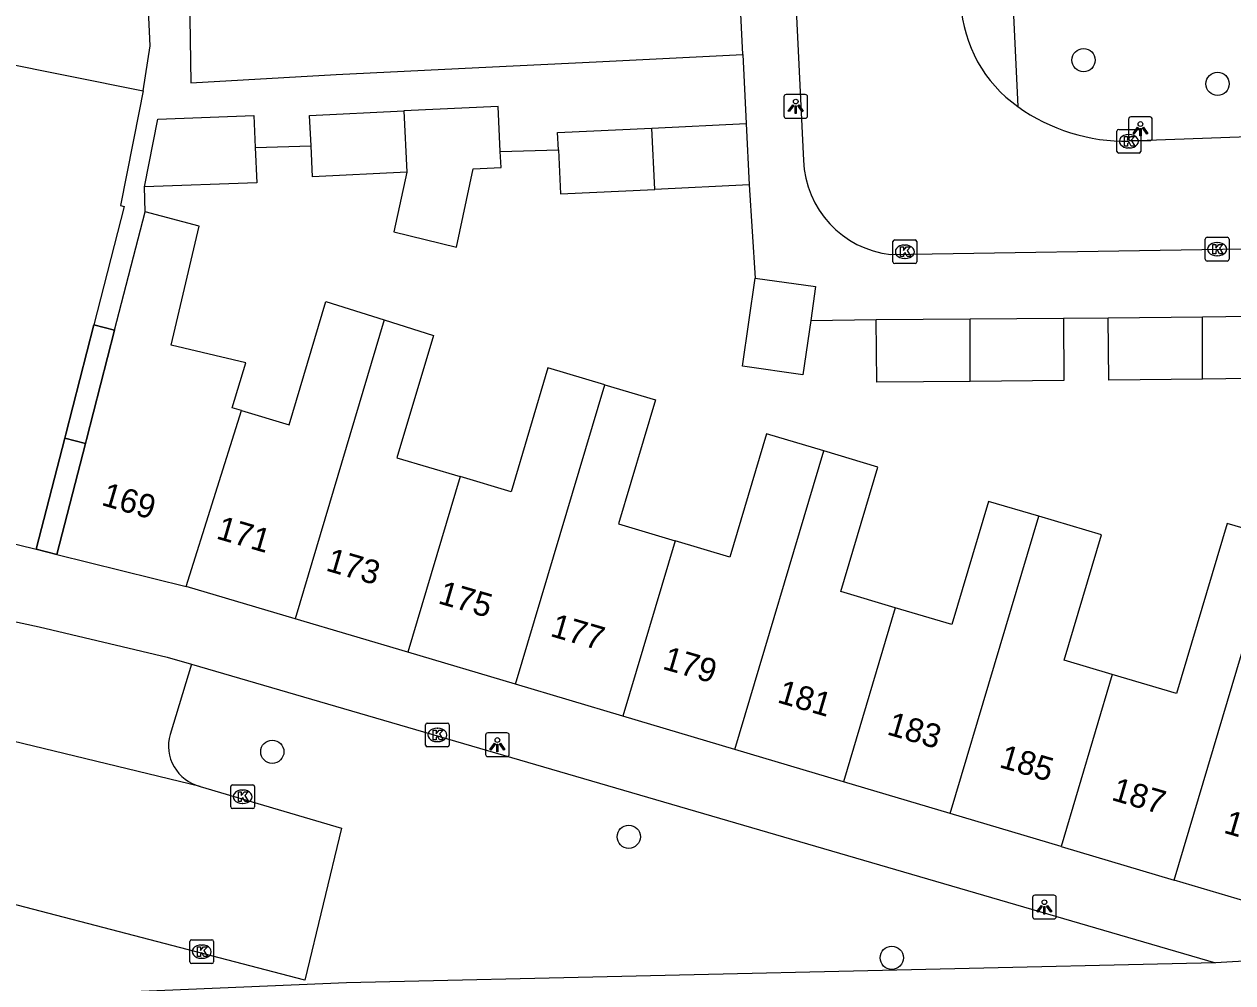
# Model space of a CAD drawing. Extents: x 161084 to 161928, y 385355 to 386522.
# Drawn here: x 161745.3 to 161796.2, y 385774.5 to 385814.8 of the extents above; entities that cross this region are included whole.
import ezdxf

# ---------------------------------------------------------------- set-up
doc = ezdxf.new("R2010")
doc.units = 0
for name, color, linetype in [('IMGEO_Berm_groen', 7, 'Continuous'), ('IMGEO_Boom', 7, 'Continuous'), ('IMGEO_Kolk', 7, 'Continuous'), ('IMGEO_Lichtpunt', 7, 'Continuous'), ('IMGEO_Muur', 7, 'Continuous'), ('IMGEO_Pand', 7, 'Continuous'), ('IMGEO_Pand_nummerreeks', 7, 'Continuous'), ('IMGEO_Pand_overbouw', 7, 'Continuous'), ('IMGEO_Parkeervlak_open', 7, 'Continuous'), ('IMGEO_Rijbaan_lokaal_open', 7, 'Continuous'), ('IMGEO_Voetpad_open', 7, 'Continuous')]:
    doc.layers.add(name, color=color, linetype=linetype)

msp = doc.modelspace()

# ---------------------------------------------------------------- linework, layer by layer
at = {"layer": 'IMGEO_Berm_groen'}
msp.add_lwpolyline([(161795.458, 385775.288), (161758.889, 385774.456), (161698.73, 385771.914)], dxfattribs=at)
at = {"layer": 'IMGEO_Boom'}
for centre in [(161789.907, 385813.281), (161795.545, 385812.283), (161755.772, 385784.176), (161770.769, 385780.599), (161781.835, 385775.505)]:
    msp.add_circle(centre, 0.489, dxfattribs=at)
at = {"layer": 'IMGEO_Kolk'}
for p, q in [((161791.312, 385809.44), (161791.312, 385810.292)), ((161791.387, 385810.366), (161792.239, 385810.366)), ((161791.8, 385810.146), (161791.825, 385810.146)), ((161792.313, 385810.292), (161792.313, 385809.44)), ((161791.823, 385809.586), (161791.798, 385809.586)), ((161792.239, 385809.366), (161791.387, 385809.366)), ((161781.887, 385804.792), (161781.887, 385805.644)), ((161781.962, 385805.718), (161782.814, 385805.718)), ((161782.888, 385805.644), (161782.888, 385804.792)), ((161795.027, 385804.899), (161795.027, 385805.751)), ((161795.102, 385805.825), (161795.954, 385805.825)), ((161795.515, 385805.605), (161795.54, 385805.605)), ((161796.028, 385805.751), (161796.028, 385804.899)), ((161782.375, 385805.498), (161782.4, 385805.498)), ((161795.538, 385805.045), (161795.513, 385805.045)), ((161782.814, 385804.718), (161781.962, 385804.718)), ((161782.398, 385804.938), (161782.373, 385804.938)), ((161795.954, 385804.825), (161795.102, 385804.825)), ((161762.218, 385784.456), (161762.218, 385785.308)), ((161762.293, 385785.382), (161763.145, 385785.382)), ((161763.219, 385785.308), (161763.219, 385784.456)), ((161762.706, 385785.162), (161762.731, 385785.162)), ((161763.145, 385784.382), (161762.293, 385784.382)), ((161762.729, 385784.602), (161762.704, 385784.602)), ((161754.025, 385781.857), (161754.025, 385782.709)), ((161754.1, 385782.783), (161754.952, 385782.783)), ((161755.026, 385782.709), (161755.026, 385781.857)), ((161754.513, 385782.563), (161754.538, 385782.563)), ((161754.952, 385781.783), (161754.1, 385781.783)), ((161754.536, 385782.003), (161754.511, 385782.003)), ((161752.303, 385775.337), (161752.303, 385776.189)), ((161752.378, 385776.263), (161753.23, 385776.263)), ((161752.791, 385776.043), (161752.816, 385776.043)), ((161753.304, 385776.189), (161753.304, 385775.337)), ((161753.23, 385775.263), (161752.378, 385775.263)), ((161752.814, 385775.483), (161752.789, 385775.483))]:
    msp.add_line(p, q, dxfattribs=at)
for points in [[(161791.312, 385809.44), (161791.312, 385810.292)], [(161791.387, 385810.366), (161792.239, 385810.366)], [(161792.313, 385810.292), (161792.313, 385809.44)], [(161791.633, 385810.066), (161791.756, 385810.066), (161791.756, 385809.915), (161791.886, 385810.066), (161792.05, 385810.066), (161791.904, 385809.915), (161792.057, 385809.666), (161791.905, 385809.666), (161791.82, 385809.83), (161791.756, 385809.763), (161791.756, 385809.666), (161791.633, 385809.666), (161791.633, 385810.066)], [(161792.239, 385809.366), (161791.387, 385809.366)], [(161781.887, 385804.792), (161781.887, 385805.644)], [(161781.962, 385805.718), (161782.814, 385805.718)], [(161782.888, 385805.644), (161782.888, 385804.792)], [(161795.027, 385804.899), (161795.027, 385805.751)], [(161795.102, 385805.825), (161795.954, 385805.825)], [(161795.348, 385805.525), (161795.471, 385805.525), (161795.471, 385805.374), (161795.601, 385805.525), (161795.765, 385805.525), (161795.619, 385805.374), (161795.772, 385805.125), (161795.62, 385805.125), (161795.535, 385805.289), (161795.471, 385805.222), (161795.471, 385805.125), (161795.348, 385805.125), (161795.348, 385805.525)], [(161796.028, 385805.751), (161796.028, 385804.899)], [(161782.208, 385805.418), (161782.331, 385805.418), (161782.331, 385805.267), (161782.461, 385805.418), (161782.625, 385805.418), (161782.479, 385805.267), (161782.632, 385805.018), (161782.48, 385805.018), (161782.395, 385805.182), (161782.331, 385805.115), (161782.331, 385805.018), (161782.208, 385805.018), (161782.208, 385805.418)], [(161782.814, 385804.718), (161781.962, 385804.718)], [(161795.954, 385804.825), (161795.102, 385804.825)], [(161762.218, 385784.456), (161762.218, 385785.308)], [(161762.293, 385785.382), (161763.145, 385785.382)], [(161763.219, 385785.308), (161763.219, 385784.456)], [(161762.539, 385785.082), (161762.662, 385785.082), (161762.662, 385784.931), (161762.792, 385785.082), (161762.956, 385785.082), (161762.81, 385784.931), (161762.963, 385784.682), (161762.811, 385784.682), (161762.726, 385784.846), (161762.662, 385784.779), (161762.662, 385784.682), (161762.539, 385784.682), (161762.539, 385785.082)], [(161763.145, 385784.382), (161762.293, 385784.382)], [(161754.025, 385781.857), (161754.025, 385782.709)], [(161754.1, 385782.783), (161754.952, 385782.783)], [(161755.026, 385782.709), (161755.026, 385781.857)], [(161754.346, 385782.483), (161754.469, 385782.483), (161754.469, 385782.332), (161754.599, 385782.483), (161754.763, 385782.483), (161754.617, 385782.332), (161754.77, 385782.083), (161754.618, 385782.083), (161754.533, 385782.247), (161754.469, 385782.18), (161754.469, 385782.083), (161754.346, 385782.083), (161754.346, 385782.483)], [(161754.952, 385781.783), (161754.1, 385781.783)], [(161752.303, 385775.337), (161752.303, 385776.189)], [(161752.378, 385776.263), (161753.23, 385776.263)], [(161753.304, 385776.189), (161753.304, 385775.337)], [(161752.624, 385775.963), (161752.747, 385775.963), (161752.747, 385775.812), (161752.877, 385775.963), (161753.041, 385775.963), (161752.895, 385775.812), (161753.048, 385775.563), (161752.896, 385775.563), (161752.811, 385775.727), (161752.747, 385775.66), (161752.747, 385775.563), (161752.624, 385775.563), (161752.624, 385775.963)], [(161753.23, 385775.263), (161752.378, 385775.263)]]:
    msp.add_lwpolyline(points, dxfattribs=at)
for centre, start, end in [((161791.389, 385810.29), 91.552, 178.448), ((161791.389, 385810.29), 91.552, 178.448), ((161792.237, 385810.29), 1.552, 88.448), ((161792.237, 385810.29), 1.552, 88.448), ((161791.389, 385809.442), 181.552, 268.448), ((161791.389, 385809.442), 181.552, 268.448), ((161792.237, 385809.442), 271.552, 358.448), ((161792.237, 385809.442), 271.552, 358.448), ((161781.964, 385805.642), 91.552, 178.448), ((161781.964, 385805.642), 91.552, 178.448), ((161782.812, 385805.642), 1.552, 88.448), ((161782.812, 385805.642), 1.552, 88.448), ((161795.104, 385805.749), 91.552, 178.448), ((161795.104, 385805.749), 91.552, 178.448), ((161795.952, 385805.749), 1.552, 88.448), ((161795.952, 385805.749), 1.552, 88.448), ((161781.964, 385804.794), 181.552, 268.448), ((161781.964, 385804.794), 181.552, 268.448), ((161782.812, 385804.794), 271.552, 358.448), ((161782.812, 385804.794), 271.552, 358.448), ((161795.104, 385804.901), 181.552, 268.448), ((161795.104, 385804.901), 181.552, 268.448), ((161795.952, 385804.901), 271.552, 358.448), ((161795.952, 385804.901), 271.552, 358.448), ((161762.295, 385785.306), 91.552, 178.448), ((161762.295, 385785.306), 91.552, 178.448), ((161763.143, 385785.306), 1.552, 88.448), ((161763.143, 385785.306), 1.552, 88.448), ((161762.295, 385784.458), 181.552, 268.448), ((161762.295, 385784.458), 181.552, 268.448), ((161763.143, 385784.458), 271.552, 358.448), ((161763.143, 385784.458), 271.552, 358.448), ((161754.102, 385782.707), 91.552, 178.448), ((161754.102, 385782.707), 91.552, 178.448), ((161754.95, 385782.707), 1.552, 88.448), ((161754.95, 385782.707), 1.552, 88.448), ((161754.102, 385781.859), 181.552, 268.448), ((161754.102, 385781.859), 181.552, 268.448), ((161754.95, 385781.859), 271.552, 358.448), ((161754.95, 385781.859), 271.552, 358.448), ((161752.38, 385776.187), 91.552, 178.448), ((161752.38, 385776.187), 91.552, 178.448), ((161753.228, 385776.187), 1.552, 88.448), ((161753.228, 385776.187), 1.552, 88.448), ((161752.38, 385775.339), 181.552, 268.448), ((161752.38, 385775.339), 181.552, 268.448), ((161753.228, 385775.339), 271.552, 358.448), ((161753.228, 385775.339), 271.552, 358.448)]:
    msp.add_arc(centre, 0.0765, start, end, dxfattribs=at)
for centre, major_axis, ratio, start_param, end_param in [((161791.799, 385809.866), (-0.387, 0.002), 0.722429, 4.712389, 7.853982), ((161791.824, 385809.866), (-0.39, 0.002), 0.717154, 1.570796, 4.712389), ((161795.514, 385805.325), (-0.387, 0.002), 0.722429, 4.712389, 7.853982), ((161795.539, 385805.325), (-0.39, 0.002), 0.717154, 1.570796, 4.712389), ((161782.374, 385805.218), (-0.387, 0.002), 0.722429, 4.712389, 7.853982), ((161782.399, 385805.218), (-0.39, 0.002), 0.717154, 1.570796, 4.712389), ((161762.705, 385784.882), (-0.387, 0.002), 0.722429, 4.712389, 7.853982), ((161762.73, 385784.882), (-0.39, 0.002), 0.717154, 1.570796, 4.712389), ((161754.512, 385782.283), (-0.387, 0.002), 0.722429, 4.712389, 7.853982), ((161754.537, 385782.283), (-0.39, 0.002), 0.717154, 1.570796, 4.712389), ((161752.79, 385775.763), (-0.387, 0.002), 0.722429, 4.712389, 7.853982), ((161752.815, 385775.763), (-0.39, 0.002), 0.717154, 1.570796, 4.712389)]:
    msp.add_ellipse(centre, major_axis=major_axis, ratio=ratio, start_param=start_param, end_param=end_param, dxfattribs=at)
at = {"layer": 'IMGEO_Lichtpunt'}
for p, q in [((161777.297, 385811.739), (161777.297, 385810.932)), ((161777.297, 385811.739), (161777.297, 385810.932)), ((161778.199, 385811.834), (161777.391, 385811.834)), ((161778.199, 385811.834), (161777.391, 385811.834)), ((161778.293, 385810.932), (161778.293, 385811.739)), ((161778.293, 385810.932), (161778.293, 385811.739)), ((161777.391, 385810.838), (161778.199, 385810.838)), ((161777.391, 385810.838), (161778.199, 385810.838)), ((161791.8, 385810.795), (161791.8, 385809.988)), ((161791.8, 385810.795), (161791.8, 385809.988)), ((161792.702, 385810.89), (161791.894, 385810.89)), ((161792.702, 385810.89), (161791.894, 385810.89)), ((161792.796, 385809.988), (161792.796, 385810.795)), ((161792.796, 385809.988), (161792.796, 385810.795)), ((161791.894, 385809.894), (161792.702, 385809.894)), ((161791.894, 385809.894), (161792.702, 385809.894)), ((161764.745, 385784.872), (161764.745, 385784.065)), ((161764.745, 385784.872), (161764.745, 385784.065)), ((161765.647, 385784.967), (161764.839, 385784.967)), ((161765.647, 385784.967), (161764.839, 385784.967)), ((161765.741, 385784.065), (161765.741, 385784.872)), ((161765.741, 385784.065), (161765.741, 385784.872)), ((161764.839, 385783.971), (161765.647, 385783.971)), ((161764.839, 385783.971), (161765.647, 385783.971)), ((161788.66, 385778.14), (161787.852, 385778.14)), ((161788.66, 385778.14), (161787.852, 385778.14)), ((161787.758, 385778.045), (161787.758, 385777.238)), ((161787.758, 385778.045), (161787.758, 385777.238)), ((161788.754, 385777.238), (161788.754, 385778.045)), ((161788.754, 385777.238), (161788.754, 385778.045)), ((161787.852, 385777.144), (161788.66, 385777.144)), ((161787.852, 385777.144), (161788.66, 385777.144))]:
    msp.add_line(p, q, dxfattribs=at)
for points in [[(161777.671, 385811.403), (161777.71, 385811.375), (161777.522, 385811.113), (161777.484, 385811.14), (161777.671, 385811.403)], [(161777.773, 385811.355), (161777.82, 385811.355), (161777.82, 385811.033), (161777.773, 385811.033), (161777.773, 385811.355)], [(161777.883, 385811.375), (161777.921, 385811.402), (161778.108, 385811.14), (161778.069, 385811.112), (161777.883, 385811.375)], [(161792.174, 385810.459), (161792.213, 385810.431), (161792.025, 385810.169), (161791.987, 385810.196), (161792.174, 385810.459)], [(161792.276, 385810.411), (161792.323, 385810.411), (161792.323, 385810.089), (161792.276, 385810.089), (161792.276, 385810.411)], [(161792.386, 385810.431), (161792.424, 385810.458), (161792.611, 385810.196), (161792.572, 385810.168), (161792.386, 385810.431)], [(161765.119, 385784.536), (161765.158, 385784.508), (161764.97, 385784.246), (161764.932, 385784.273), (161765.119, 385784.536)], [(161765.221, 385784.488), (161765.268, 385784.488), (161765.268, 385784.166), (161765.221, 385784.166), (161765.221, 385784.488)], [(161765.331, 385784.508), (161765.369, 385784.535), (161765.556, 385784.273), (161765.517, 385784.245), (161765.331, 385784.508)], [(161788.132, 385777.709), (161788.171, 385777.681), (161787.983, 385777.419), (161787.945, 385777.446), (161788.132, 385777.709)], [(161788.234, 385777.661), (161788.281, 385777.661), (161788.281, 385777.339), (161788.234, 385777.339), (161788.234, 385777.661)], [(161788.344, 385777.681), (161788.382, 385777.708), (161788.569, 385777.446), (161788.53, 385777.418), (161788.344, 385777.681)]]:
    msp.add_lwpolyline(points, dxfattribs=at)
for centre in [(161777.796, 385811.537), (161792.299, 385810.593), (161765.244, 385784.67), (161788.257, 385777.843)]:
    msp.add_circle(centre, 0.0994, dxfattribs=at)
for centre, start, end in [((161777.391, 385811.739), 90, 180), ((161777.391, 385811.739), 90, 180), ((161778.199, 385811.739), 0, 90), ((161778.199, 385811.739), 0, 90), ((161777.391, 385810.932), 180, 270), ((161777.391, 385810.932), 180, 270), ((161778.199, 385810.932), 270, 0), ((161778.199, 385810.932), 270, 360), ((161791.894, 385810.795), 90, 180), ((161791.894, 385810.795), 90, 180), ((161792.702, 385810.795), 0, 90), ((161792.702, 385810.795), 0, 90), ((161791.894, 385809.988), 180, 270), ((161791.894, 385809.988), 180, 270), ((161792.702, 385809.988), 270, 0), ((161792.702, 385809.988), 270, 360), ((161764.839, 385784.872), 90, 180), ((161764.839, 385784.872), 90, 180), ((161765.647, 385784.872), 0, 90), ((161765.647, 385784.872), 0, 90), ((161764.839, 385784.065), 180, 270), ((161764.839, 385784.065), 180, 270), ((161765.647, 385784.065), 270, 0), ((161765.647, 385784.065), 270, 360), ((161787.852, 385778.045), 90, 180), ((161787.852, 385778.045), 90, 180), ((161788.66, 385778.045), 0, 90), ((161788.66, 385778.045), 0, 90), ((161787.852, 385777.238), 180, 270), ((161787.852, 385777.238), 180, 270), ((161788.66, 385777.238), 270, 0), ((161788.66, 385777.238), 270, 360)]:
    msp.add_arc(centre, 0.0946, start, end, dxfattribs=at)
at = {"layer": 'IMGEO_Muur'}
msp.add_lwpolyline([(161775.832, 385808.034), (161776.082, 385804.111)], dxfattribs=at)
at = {"layer": 'IMGEO_Pand'}
for points in [[(161743.401, 385809.495), (161744.018, 385812.715), (161744.108, 385813.234), (161750.341, 385811.994)], [(161750.341, 385811.994), (161750.17, 385811.133), (161749.38, 385807.163), (161749.544, 385807.12), (161748.265, 385802.146)], [(161757.403, 385809.672), (161757.341, 385810.955), (161761.306, 385811.146)], [(161765.363, 385809.434), (161765.271, 385811.336), (161761.306, 385811.146)], [(161761.306, 385811.146), (161761.43, 385808.568)], [(161750.393, 385807.948), (161750.961, 385810.803), (161754.99, 385810.95), (161755.053, 385809.6)], [(161771.745, 385810.421), (161775.708, 385810.611)], [(161775.708, 385810.611), (161775.832, 385808.034)], [(161767.813, 385809.509), (161767.778, 385810.23), (161771.745, 385810.421)], [(161771.865, 385807.843), (161771.745, 385810.421)], [(161755.053, 385809.6), (161755.123, 385808.119), (161750.393, 385807.948)], [(161761.43, 385808.568), (161757.465, 385808.377), (161757.403, 385809.672)], [(161761.43, 385808.568), (161760.888, 385806.053), (161763.517, 385805.41), (161764.227, 385808.703), (161765.395, 385808.759), (161765.363, 385809.434)], [(161767.813, 385809.509), (161767.902, 385807.652), (161771.865, 385807.843)], [(161775.832, 385808.034), (161771.865, 385807.843)], [(161749.14, 385801.921), (161750.419, 385806.892)], [(161754.474, 385798.539), (161754.089, 385798.653), (161754.652, 385800.544), (161751.512, 385801.288), (161752.7, 385806.299), (161750.419, 385806.892)], [(161778.426, 385802.326), (161778.1, 385800.035), (161775.553, 385800.398), (161776.082, 385804.111)], [(161776.082, 385804.111), (161778.629, 385803.748), (161778.426, 385802.326)], [(161754.474, 385798.539), (161756.486, 385797.94), (161758.029, 385803.125), (161760.482, 385802.349)], [(161790.944, 385802.438), (161794.907, 385802.484)], [(161794.907, 385802.484), (161798.818, 385802.53)], [(161794.912, 385799.859), (161794.907, 385802.484)], [(161798.818, 385802.53), (161798.848, 385799.905), (161794.912, 385799.859)], [(161745.834, 385792.695), (161747.038, 385797.373), (161747.08, 385797.538), (161748.265, 385802.146)], [(161760.482, 385802.349), (161756.734, 385789.771)], [(161760.482, 385802.349), (161762.55, 385801.694), (161761.019, 385796.547), (161763.68, 385795.756)], [(161781.184, 385802.362), (161785.137, 385802.393)], [(161785.142, 385799.763), (161781.204, 385799.732), (161781.184, 385802.362)], [(161785.137, 385802.393), (161789.059, 385802.424)], [(161785.142, 385799.763), (161785.137, 385802.393)], [(161789.059, 385802.424), (161789.079, 385799.794), (161785.142, 385799.763)], [(161794.912, 385799.859), (161790.974, 385799.813), (161790.944, 385802.438)], [(161749.14, 385801.921), (161747.956, 385797.322), (161747.911, 385797.148), (161746.709, 385792.479)], [(161769.759, 385799.62), (161767.37, 385800.33), (161765.82, 385795.12), (161763.68, 385795.756)], [(161766.004, 385787.015), (161769.759, 385799.62)], [(161769.759, 385799.62), (161771.895, 385798.985), (161770.342, 385793.762), (161772.719, 385793.055)], [(161752.153, 385791.134), (161754.474, 385798.539)], [(161778.977, 385796.833), (161776.567, 385797.549), (161775.027, 385792.369), (161772.719, 385793.055)], [(161775.236, 385784.27), (161778.977, 385796.833)], [(161781.984, 385790.238), (161779.699, 385790.917), (161781.256, 385796.155), (161778.977, 385796.833)], [(161763.68, 385795.756), (161761.475, 385788.362)], [(161788.026, 385794.083), (161785.909, 385794.712), (161784.368, 385789.529), (161781.984, 385790.238)], [(161740.445, 385794.023), (161745.834, 385792.695)], [(161784.299, 385781.575), (161788.026, 385794.083)], [(161791.113, 385787.425), (161789.094, 385788.025), (161790.662, 385793.299), (161788.026, 385794.083)], [(161798.003, 385793.172), (161795.947, 385793.784), (161793.817, 385786.621), (161791.113, 385787.425)], [(161772.719, 385793.055), (161770.519, 385785.672)], [(161793.713, 385778.775), (161798.003, 385793.172)], [(161746.709, 385792.479), (161752.153, 385791.134)], [(161756.734, 385789.771), (161752.153, 385791.134)], [(161761.475, 385788.362), (161756.734, 385789.771)], [(161781.984, 385790.238), (161779.803, 385782.912)], [(161766.004, 385787.015), (161761.475, 385788.362)], [(161791.113, 385787.425), (161788.957, 385780.19)], [(161770.519, 385785.672), (161766.004, 385787.015)], [(161775.236, 385784.27), (161770.519, 385785.672)], [(161779.803, 385782.912), (161775.236, 385784.27)], [(161784.299, 385781.575), (161779.803, 385782.912)], [(161788.957, 385780.19), (161784.299, 385781.575)], [(161788.957, 385780.19), (161793.713, 385778.775)], [(161798.648, 385777.308), (161793.713, 385778.775)]]:
    msp.add_lwpolyline(points, dxfattribs=at)
at = {"layer": 'IMGEO_Pand_overbouw'}
for points in [[(161747.911, 385797.148), (161747.956, 385797.322), (161749.14, 385801.921), (161748.265, 385802.146), (161747.08, 385797.538), (161747.038, 385797.373)], [(161747.038, 385797.373), (161745.834, 385792.695), (161746.709, 385792.479), (161747.911, 385797.148)]]:
    msp.add_lwpolyline(points, close=True, dxfattribs=at)
at = {"layer": 'IMGEO_Parkeervlak_open'}
msp.add_lwpolyline([(161752.369, 385787.859), (161751.469, 385784.904)], dxfattribs=at)
msp.add_arc((161753.177, 385784.429), 1.773, 164.4487, 255.4512, dxfattribs=at)
at = {"layer": 'IMGEO_Rijbaan_lokaal_open'}
for points in [[(161775.748, 385857.807), (161778.121, 385809.055)], [(161809.607, 385810.519), (161791.817, 385809.867)], [(161781.793, 385805.1), (161795.747, 385805.326), (161807.225, 385805.42)], [(161752.732, 385782.712), (161743.505, 385784.949), (161738.63, 385786.063), (161656.339, 385800.232), (161645.765, 385801.884)], [(161752.732, 385782.712), (161758.687, 385780.965), (161757.139, 385774.568), (161737.873, 385779.587), (161644.459, 385795.399), (161640.313, 385796.088), (161635.344, 385796.097)]]:
    msp.add_lwpolyline(points, dxfattribs=at)
for centre, radius, start, end in [((161790.428, 385815.972), 5.691, 183.2125, 234.7167), ((161791.702, 385817.721), 7.855, 234.5026, 270.8396), ((161782.259, 385809.215), 4.141, 182.2111, 263.5389)]:
    msp.add_arc(centre, radius, start, end, dxfattribs=at)
at = {"layer": 'IMGEO_Voetpad_open'}
for points in [[(161784.904, 385858.269), (161787.141, 385811.326)], [(161775.565, 385813.517), (161773.397, 385857.535)], [(161750.341, 385811.994), (161750.631, 385813.884), (161749.956, 385828.301)], [(161752.251, 385818.688), (161752.338, 385812.321), (161758.457, 385812.681), (161765.031, 385813.002), (161769.394, 385813.215), (161775.565, 385813.517)], [(161775.565, 385813.517), (161775.708, 385810.611)], [(161755.053, 385809.6), (161757.403, 385809.672)], [(161765.363, 385809.434), (161767.813, 385809.509)], [(161750.419, 385806.892), (161750.393, 385807.948)], [(161775.832, 385808.034), (161776.082, 385804.111)], [(161648.333, 385806.335), (161686.902, 385799.79), (161701.156, 385797.366), (161710.123, 385795.864), (161742.159, 385790.286), (161744.527, 385789.744), (161745.965, 385789.434), (161751.349, 385788.16), (161752.369, 385787.859)], [(161748.265, 385802.146), (161749.14, 385801.921)], [(161778.426, 385802.326), (161781.184, 385802.362)], [(161789.059, 385802.424), (161790.944, 385802.438)], [(161746.709, 385792.479), (161745.834, 385792.695)], [(161752.369, 385787.859), (161795.458, 385775.288)], [(161804.145, 385775.817), (161799.103, 385775.507), (161798.825, 385775.49), (161795.458, 385775.288)]]:
    msp.add_lwpolyline(points, dxfattribs=at)

# ---------------------------------------------------------------- texts
at = {"layer": 'IMGEO_Pand_nummerreeks'}
for s, rotation, p in [('169', 343.7165, (161748.541, 385794.569)), ('171', 343.7173, (161753.372, 385793.158)), ('173', 343.7173, (161757.983, 385791.811)), ('175', 343.7173, (161762.705, 385790.432)), ('177', 343.7173, (161767.427, 385789.052)), ('179', 343.7173, (161772.149, 385787.673)), ('181', 343.7173, (161776.98, 385786.262)), ('183', 343.7173, (161781.592, 385784.915)), ('185', 343.7173, (161786.314, 385783.536)), ('187', 343.7165, (161791.037, 385782.156)), ('189', 343.7165, (161795.758, 385780.777))]:
    msp.add_text(s, height=1, rotation=rotation, dxfattribs=at).set_placement(p)

doc.saveas('drawing.dxf')
